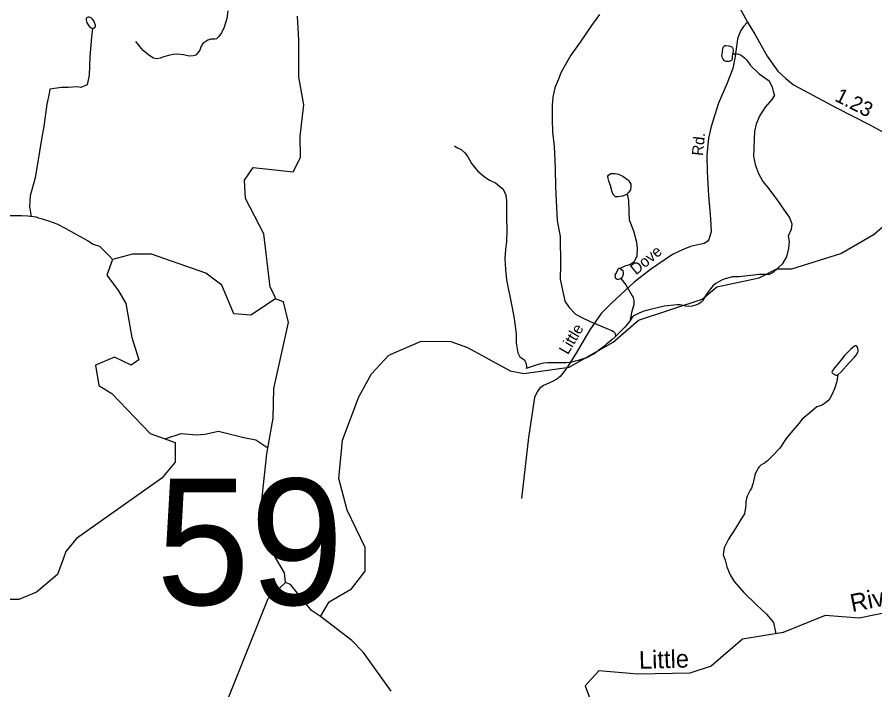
# Model space of a CAD drawing. Extents: x 2206922 to 2357709, y 510027 to 673830.
# Drawn here: x 2261848 to 2269104, y 625116 to 630806 of the extents above; entities that cross this region are included whole.
import ezdxf

# ---------------------------------------------------------------- set-up
doc = ezdxf.new("R2010")
doc.units = 0
for name, color, linetype in [('Exist Hydrographic Creek Single Shore', 7, 'Continuous'), ('Exist Hydrographic Creek Single Shore Label', 7, 'Continuous'), ('Exist Hydrographic Misc Water Feature', 7, 'Continuous'), ('Exist Road Non-System Type 51', 7, 'Continuous'), ('Exist Road Non-System Type 51 Label', 7, 'Continuous'), ('Exist Road Secondary Mileage Hundredths English Label', 7, 'Continuous'), ('Exist Road Secondary Structure Standard Bridge Number Label', 7, 'Continuous'), ('Exist Road Secondary Type 51 Attributed', 7, 'Continuous')]:
    doc.layers.add(name, color=color, linetype=linetype)

msp = doc.modelspace()

# ---------------------------------------------------------------- linework, layer by layer
at = {"layer": 'Exist Hydrographic Creek Single Shore'}
for points in [[(2264032.8, 628424.7), (2264030.3, 628439.2), (2263987.2, 628522), (2263933.3, 628972.5), (2263780.3, 629270.7), (2263770.3, 629428.3), (2263843.4, 629534.4), (2264183.2, 629498.7), (2264244.7, 629618.5), (2264242.3, 629799.2), (2264272.3, 630064.2), (2264229.4, 630298), (2264231.7, 630612.6), (2264218.8, 630813.4)], [(2264032.8, 628424.7), (2263824.6, 628284.6), (2263682.2, 628296.6), (2263580.6, 628538), (2263443.2, 628641.1), (2262985.3, 628801.5), (2262825, 628801.5), (2262653.2, 628755.7), (2262607.4, 628623.9), (2262705.2, 628492.3), (2262767.7, 628383.3), (2262819.2, 628097), (2262876.5, 627907.9), (2262813.5, 627862.1), (2262670.4, 627930.9), (2262510.1, 627862.1), (2262538.7, 627690.3), (2262647.5, 627621.5), (2262973.8, 627283.6), (2263185.6, 627209.1), (2263185.6, 627043), (2263071.1, 626905.6), (2262349.8, 626395.8), (2262258.2, 626287), (2262241, 626229.7), (2262189.5, 626092.2), (2262012, 625943.3), (2261863.2, 625880.3), (2261725.8, 625880.3)], [(2264119.3, 626023.4), (2264110.3, 626105.7), (2264017.4, 626264.9), (2263900, 626563.6), (2263959.3, 627112.3), (2264014.3, 627412.9), (2264020.2, 627665.3), (2264144.2, 628222.3), (2264102.3, 628398.4), (2264032.8, 628424.7)], [(2261698.4, 623717.7), (2261855.9, 623572.5), (2262003.4, 623423), (2262479.7, 623249.6), (2262634.1, 623156.9), (2262810.2, 623024.1), (2263277.3, 622524.7), (2263371.3, 622319.5), (2263607.3, 621980.2), (2263766.4, 621855.6), (2263966.3, 621867.9), (2264041.4, 621941.8), (2264085.6, 622281), (2264125.8, 623034.9), (2264295.6, 623526.2), (2264280.2, 623727), (2264107.3, 624070), (2263692.4, 624412), (2263608.3, 624577.7), (2263588.4, 624929), (2263970.4, 625888.8), (2264119.3, 626023.4)], [(2264412.7, 625737.1), (2264338.3, 625786.2), (2264161.3, 626006.2), (2264119.3, 626023.4)], [(2269771.1, 625885.3), (2268970.9, 625721.2), (2268684.5, 625745.3), (2268329.1, 625600.3), (2267984.1, 625545.1), (2267718.3, 625316.6), (2267538.9, 625256), (2267100.1, 625248.7), (2266768, 625277.8), (2266654, 625149.3), (2266765.5, 624846.1)], [(2265012.4, 625105.2), (2264778.3, 625431.3), (2264679.7, 625533.9), (2264511.3, 625663.6), (2264412.7, 625737.1)]]:
    msp.add_lwpolyline(points, dxfattribs=at)
at = {"layer": 'Exist Hydrographic Misc Water Feature'}
for points in [[(2268275.5, 628677.6), (2268400.4, 628678.3), (2268815.4, 628807.6), (2269097.3, 628969.1), (2269477.5, 629305.8), (2269724.4, 629599.2), (2270731.4, 630618.4), (2271094.3, 630912.7), (2271340.4, 631347.2), (2271530.5, 631517.2), (2272127.5, 631888.5), (2272277.7, 631880.6), (2272562.4, 631951.8), (2272846.3, 631901.9), (2272976.6, 632000.7), (2273323.5, 632149.7), (2273463.5, 632340.4), (2273573.1, 632767.5), (2273687.7, 632921.7), (2273885.2, 632941.4), (2273782.5, 633123.2), (2275074.2, 632862.4), (2275283.5, 633526.4)], [(2262448, 630805.8), (2262440, 630803.8), (2262434.4, 630797.8), (2262432.4, 630794), (2262432.6, 630781.8), (2262434.7, 630773.8), (2262438.3, 630757.8), (2262449, 630742), (2262462.5, 630722.2), (2262473.2, 630714.5), (2262479.4, 630710.3), (2262485.3, 630710.2), (2262489, 630712.5)], [(2262489, 630712.5), (2262495.3, 630714.4), (2262501.3, 630716.7), (2262507, 630720.7), (2262510.9, 630728.7), (2262510.9, 630736.8), (2262500.9, 630760.6), (2262496.4, 630774.6), (2262486.3, 630788.3), (2262476.1, 630798.4), (2262466, 630804.3), (2262457.8, 630806), (2262448, 630805.8)], [(2266775.1, 630829.2), (2266706.2, 630734.6), (2266609.8, 630593.8), (2266530.9, 630483.2), (2266471.8, 630380.5), (2266450.3, 630340.4), (2266428.6, 630282), (2266395.6, 630207.9), (2266380, 630127.9), (2266374.7, 630059.8), (2266373.8, 629937.8), (2266376.9, 629836), (2266392.1, 629712.1), (2266397.4, 629596.1), (2266400.1, 629520.3), (2266403.2, 629372.6), (2266408.3, 629252.6), (2266415.9, 629084.7), (2266442.9, 628951.3), (2266443.3, 628711.1), (2266440.5, 628591.1), (2266480.7, 628403.8), (2266516.8, 628350.1), (2266571.3, 628294.4), (2266631.6, 628263), (2266695.6, 628231.9), (2266836.2, 628173), (2266878.5, 628155.6), (2266892.4, 628145.8), (2266896.7, 628143.5), (2266902.5, 628139.8), (2266904.5, 628133.8), (2266906.6, 628125.8), (2266908.6, 628117.8), (2266909, 628111.7), (2266911.1, 628103.7)], [(2262485.3, 630710.2), (2262478.1, 630638.3), (2262463.4, 630466.1), (2262458.2, 630313.9), (2262441.1, 630232.4), (2262385.4, 630211), (2262359.7, 630215.3), (2262278.3, 630211), (2262222.6, 630211), (2262124.6, 630197.2), (2262118.7, 630159.2), (2262099.8, 630068.8), (2262074.8, 629880.9), (2262052.4, 629774.6), (2262037.3, 629670.6), (2261999.1, 629446.4), (2261958.9, 629293.9), (2261951.6, 629203.7), (2261966.5, 629120)], [(2267899.8, 630495.8), (2267898, 630473.8), (2267896.5, 630459.9), (2267892.7, 630441.8), (2267886.1, 630435.9), (2267872.4, 630429.8), (2267846.7, 630431.2), (2267830.7, 630437.3), (2267820.7, 630451.4), (2267812.3, 630466.9), (2267810.4, 630480.9), (2267813.9, 630503.1), (2267816, 630517), (2267821.1, 630551.1), (2267825.4, 630558.9), (2267833.4, 630565.5), (2267843.4, 630567.2), (2267867.4, 630563.6), (2267893.5, 630556), (2267897.4, 630551.8), (2267901.7, 630539.8), (2267905.6, 630524.2), (2267901.9, 630502), (2267899.8, 630495.8)], [(2267899.8, 630495.8), (2267922.2, 630496.1), (2267940, 630496.3), (2267953.8, 630492.6), (2267965.9, 630488.3), (2267975.9, 630482.8), (2267984.3, 630476.6), (2267999.9, 630460.9), (2268020.4, 630441.1), (2268051, 630397.2), (2268125.4, 630326), (2268209.9, 630267), (2268236.3, 630213.2), (2268242.5, 630179.3), (2268255, 630139.4)], [(2261406.2, 630395.3), (2261410.6, 630379.6), (2261411.4, 630335.1), (2261413, 630287.3), (2261413.7, 630139.8), (2261422.3, 629889.9), (2261444.9, 629142.6), (2261505.5, 629194.7), (2261543.9, 629216.9), (2261562.9, 629216.9), (2261620, 629220.7), (2261688.5, 629220.7), (2261685.9, 629132.2), (2261769.8, 629128.9), (2261883.6, 629128.4), (2261937.9, 629124.7), (2262007.7, 629117.4), (2262025.9, 629109.4)], [(2268243.1, 628645.9), (2268326.1, 628721), (2268357.9, 628779), (2268377, 628853.2), (2268382.7, 628907.1), (2268372.3, 628956.9), (2268397.9, 629011.5), (2268405.3, 629055.4), (2268382.9, 629113.1), (2268340.1, 629172.6), (2268283.5, 629256.2), (2268200.4, 629365.2), (2268155.9, 629419), (2268121.1, 629480.6), (2268096.7, 629548.4), (2268079.9, 629626), (2268084.6, 629774.1), (2268087.9, 629840.1), (2268101.6, 629904.2), (2268128.9, 629966.5), (2268180.1, 630044.8), (2268235.1, 630109.1), (2268255, 630139.4)], [(2265546.4, 629718.3), (2265568.8, 629704.3), (2265604.5, 629686.8), (2265634.8, 629659.1), (2265657.4, 629631.4), (2265691.8, 629567.8), (2265742.3, 629506.3), (2265798.7, 629456.8), (2265843.2, 629427.4), (2265894.8, 629403.8), (2265959.8, 629352.2), (2265982.2, 629300.5), (2265988.7, 629252.6), (2265987.3, 629190.7), (2265987.7, 629116.8), (2265991, 629000.8), (2265988.1, 628906.7), (2265978.3, 628842.9), (2265973, 628762.6), (2265978.1, 628670.9), (2265988.9, 628582.9), (2266032.8, 628361.3), (2266051.7, 628258), (2266069.3, 628127.9), (2266069.9, 628050), (2266082.7, 627966.2), (2266100.9, 627932.2), (2266118.7, 627922.6), (2266139, 627906.5), (2266145.2, 627892.7), (2266151.3, 627880.8), (2266153.2, 627866.7), (2266155.7, 627855), (2266155.7, 627844.9), (2266154, 627835)], [(2267009.9, 629310.3), (2267005.8, 629306.1), (2266967.7, 629291.9), (2266947.8, 629287.6), (2266931.8, 629285.6), (2266910, 629287.3), (2266889.3, 629307), (2266881.1, 629328.9), (2266866.8, 629383), (2266852.8, 629418.8), (2266848.3, 629440.5), (2266846.1, 629460.7), (2266850.4, 629470.6), (2266869.9, 629482.7), (2266905.9, 629483.3), (2266936.1, 629477.2), (2266972.2, 629461.6), (2267002.1, 629438), (2267020.6, 629428.3), (2267030.8, 629408.1), (2267038.8, 629392.4), (2267040.7, 629378.7), (2267040.9, 629368.5), (2267037.2, 629346.4), (2267023.4, 629326.1), (2267009.9, 629310.3)], [(2267009.9, 629310.3), (2267020.2, 629254.5), (2267022.6, 629162.4), (2267025.5, 629090.6), (2267062.6, 628998.6), (2267087.4, 628903.2), (2267093.8, 628849.1), (2267090.3, 628783.1), (2267067.1, 628735.1), (2267037.4, 628714.9), (2266989, 628700.2), (2266949.4, 628679.8)], [(2262025.9, 629109.4), (2262050.1, 629101.7), (2262122.1, 629080.3), (2262184.2, 629057.1), (2262260.5, 629017.6), (2262350.9, 628968.7), (2262443.6, 628917.4), (2262489.7, 628886.1), (2262544.4, 628870.2), (2262627.9, 628783), (2262653.2, 628755.7)], [(2264412.7, 625737.1), (2264487.4, 625861.8), (2264677.4, 625969.5), (2264792.3, 626121.3), (2264791.2, 626321.4), (2264638.3, 626636.1), (2264569.4, 626903.2), (2264599.3, 627227.2), (2264737.3, 627595), (2264844.3, 627789.6), (2264992.4, 627947.3), (2265266.3, 628066.4), (2265516.3, 628061.3), (2265658.4, 628012.5), (2266018.3, 627815), (2266135.4, 627792.9), (2266517.4, 627844.2), (2266890.4, 628056.3), (2267105.5, 628242.2), (2267644.3, 628421.4), (2267768.4, 628523.9), (2268126.4, 628601.9), (2268275.5, 628677.6)], [(2266954.3, 628594), (2266946.3, 628589.9), (2266932.6, 628587.9), (2266924.4, 628587.9), (2266916.6, 628591.5), (2266912.3, 628593.8), (2266910, 628601.4), (2266908.4, 628611.4), (2266907.8, 628627.8), (2266911.9, 628635.6), (2266925.6, 628661.5), (2266933.6, 628675.8), (2266939.2, 628681.8), (2266945.1, 628681.7), (2266949.4, 628679.8)], [(2266949.4, 628679.8), (2266953.5, 628678.1), (2266965.4, 628668.1), (2266971.8, 628660.3), (2266975.7, 628648.3), (2266975.7, 628638.2), (2266973.6, 628628.4), (2266966, 628608), (2266958, 628596.2), (2266954.3, 628594)], [(2268243.1, 628645.9), (2268209.5, 628629.9), (2268155.3, 628629.1), (2268129.3, 628628.9), (2267955.6, 628609.3), (2267899.4, 628608.8), (2267818, 628586.2), (2267758.1, 628553.5), (2267736.2, 628537.3), (2267712.6, 628507.2), (2267681, 628463), (2267645.8, 628406.6), (2267633.9, 628394.6), (2267613.6, 628382.3), (2267595.9, 628374), (2267558.2, 628361.8), (2267529.9, 628357.6), (2267502.2, 628361.3), (2267456.1, 628372.7), (2267432.1, 628372.7), (2267320.4, 628361.6), (2267184.6, 628328.5), (2267140.9, 628316), (2267098.9, 628297.6), (2267065.1, 628279.2), (2267051.3, 628267.1), (2267029.8, 628235)], [(2266954.3, 628594), (2266996.4, 628540.6), (2267051.3, 628449.2), (2267059.5, 628434.9), (2267063.6, 628413.2), (2267066.3, 628393), (2267064.2, 628371.3), (2267048.9, 628319), (2267029.8, 628235)], [(2267029.8, 628235), (2266988.4, 628182.5), (2266946.3, 628140.1), (2266911.1, 628103.7)], [(2266911.1, 628103.7), (2266879.1, 628075.7), (2266833.6, 628039.1), (2266819.6, 628027), (2266779.6, 627996.6), (2266752.2, 627976.4), (2266728.4, 627958.5), (2266702.5, 627944.1), (2266686.7, 627935.9), (2266664.6, 627925.5), (2266636.9, 627915.5), (2266610.9, 627907.2), (2266592.8, 627901), (2266569, 627894.9), (2266541.2, 627888.5), (2266522.9, 627884.3), (2266493.2, 627881.9), (2266437.2, 627881.5), (2266333.6, 627882.5), (2266303.5, 627880.1), (2266263.5, 627869.9), (2266154, 627835)], [(2268791.2, 627781.8), (2268816.6, 627803.9), (2268885.7, 627882.7), (2268931.6, 627930.9), (2268945.4, 627947.1), (2268961.2, 627971.1), (2268963, 627979.3), (2268962.8, 627991.1), (2268960.6, 628005.2), (2268954.6, 628015.1), (2268950.7, 628023), (2268944.6, 628027.1), (2268938.6, 628026.8), (2268920.6, 628014.9), (2268898.8, 627994.7), (2268843.5, 627940.2), (2268831.6, 627922.1), (2268782.2, 627863.4), (2268762.5, 627839.2), (2268752.6, 627823.2), (2268742.4, 627813), (2268740.7, 627803.1), (2268743.2, 627797.1), (2268748.9, 627791.4), (2268773.1, 627777.6), (2268786.7, 627777.6), (2268791.2, 627781.8)], [(2268791.2, 627781.8), (2268786.9, 627763.7), (2268783.2, 627723.7), (2268766, 627671.6), (2268744.4, 627623.4), (2268718.8, 627569.2), (2268685.2, 627542.7), (2268653.4, 627520.7), (2268613.8, 627510), (2268569.9, 627473.6), (2268490.4, 627404.9), (2268460.6, 627368.8), (2268407.7, 627308.3), (2268354, 627241.8), (2268299.1, 627159.2), (2268237.3, 627094.7), (2268213.8, 627070.6), (2268192.2, 627050.4), (2268180.1, 627042.5), (2268169.9, 627034.3), (2268160.4, 627028), (2268138.3, 627015.9), (2268124.6, 627001.8), (2268116.6, 626991.7), (2268107.1, 626975.6), (2268095, 626949.5), (2268089.1, 626931.7), (2268083.3, 626907.4), (2268077.8, 626881.5), (2268072.1, 626857.6), (2268060.4, 626823.3), (2268050.1, 626805.4), (2268038.4, 626783.2), (2268024.9, 626754.8), (2268017.3, 626734.9), (2268015.5, 626718.9), (2268013.4, 626709.1), (2268011.8, 626689.1), (2268009.9, 626654.9), (2268004, 626625), (2268000.3, 626604.8), (2267971, 626556.5), (2267927.9, 626486.4), (2267866.2, 626389.8), (2267829.3, 626317.5), (2267819.7, 626257.3), (2267837.9, 626211.6), (2267852.9, 626155.8), (2267879.3, 626088.1), (2267914, 626032.2), (2267994.6, 625939.4), (2268101.4, 625836.1), (2268188.3, 625755.2), (2268245.1, 625685.8), (2268267.6, 625590.5)], [(2263096.6, 627240.4), (2263235, 627283.9), (2263361.2, 627274.2), (2263435.6, 627277.5), (2263552.1, 627303.4), (2263765.7, 627251.6), (2263866, 627232.1), (2263968.5, 627162.5)]]:
    msp.add_lwpolyline(points, dxfattribs=at)
at = {"layer": 'Exist Road Non-System Type 51'}
for points in [[(2263629, 630859.6), (2263621.7, 630793.6), (2263598.4, 630721.5), (2263576.8, 630673.1), (2263553, 630643), (2263535.2, 630622.8), (2263519.4, 630620.7), (2263487.4, 630618.4), (2263461.4, 630610.1), (2263443.6, 630600), (2263417.6, 630581.8), (2263404, 630559.7), (2263394.2, 630527.5), (2263374.4, 630501.5), (2263360.7, 630485.2), (2263336.8, 630479.1), (2263306.8, 630476.7), (2263252.8, 630486.2), (2263204.7, 630491.7), (2263168.7, 630489.5), (2263128.9, 630481.1), (2263088.9, 630470.7), (2263057.1, 630460.3), (2263027.2, 630454.2), (2263001.1, 630457.9), (2262960.9, 630485.5), (2262914.5, 630525), (2262851.8, 630600.5)], [(2268025.6, 630762.9), (2267993.9, 630726.8), (2267970.2, 630692.5), (2267952.6, 630652.4), (2267943, 630622.2), (2267935.3, 630578.2), (2267918.5, 630460.2), (2267901.3, 630372), (2267850.5, 630241.6), (2267782.3, 630077), (2267717.8, 629880.3), (2267696.8, 629782.2), (2267682.5, 629639.3), (2267684.6, 629496.9), (2267695.5, 629296.5), (2267713.3, 629100.8), (2267718.3, 628991), (2267708.7, 628953), (2267699, 628924.8), (2267691.1, 628910.8), (2267659.3, 628892.4), (2267619.5, 628882), (2267545.6, 628865.5), (2267482, 628840.8), (2267392.3, 628798.1), (2267204.7, 628672.4), (2267068.8, 628564), (2266876.5, 628385.5), (2266789.4, 628298.7), (2266692.7, 628161.7), (2266570.7, 627956.7), (2266503.8, 627848.3), (2266464.3, 627795.9), (2266442.6, 627767.7), (2266412.9, 627743.3), (2266383, 627727.2), (2266345.2, 627708.7), (2266299.4, 627690.3), (2266265.6, 627666), (2266246, 627635.8), (2266224.4, 627589.6), (2266209.3, 627495.6), (2266173.6, 627251.4), (2266114.5, 626735.2)]]:
    msp.add_lwpolyline(points, dxfattribs=at)
at = {"layer": 'Exist Road Secondary Type 51 Attributed'}
msp.add_lwpolyline([(2267130.4, 632389), (2267574, 631594.4), (2268025.6, 630762.9), (2268088.5, 630661.7), (2268192.1, 630476.6), (2268283.3, 630349.6), (2268349.8, 630286.3), (2268414.3, 630234.8), (2268504.7, 630185.8), (2268780, 630038.4), (2269061.2, 629895.2), (2269402.6, 629708.5), (2269579.6, 629602.1), (2269651.1, 629556.4), (2269744.9, 629459.8), (2269856.1, 629314.8), (2269979.8, 629144.2), (2270084.8, 629017.3), (2270155.4, 628953.9), (2270235.8, 628914.7), (2270549.4, 628811.6), (2271309.7, 628543.8), (2271836.3, 628351.5)], dxfattribs=at)

# ---------------------------------------------------------------- texts
at = {"layer": 'Exist Hydrographic Creek Single Shore Label'}
for s, rotation, p in [('River', 11.16889, (2268911.5, 625773.8)), ('Little', 1.65955, (2267109.9, 625293.6))]:
    msp.add_text(s, height=150, rotation=rotation, dxfattribs=at).set_placement(p)
at = {"layer": 'Exist Road Non-System Type 51 Label'}
for s, rotation, p in [('Rd.', 84.29304, (2267649.1, 629630.1)), ('Dove', 39.52063, (2267083.7, 628621.7)), ('Little', 59.2426, (2266506.5, 627945.2))]:
    msp.add_text(s, height=95, rotation=rotation, dxfattribs=at).set_placement(p)
at = {"layer": 'Exist Road Secondary Mileage Hundredths English Label'}
msp.add_text('1.23', height=125, rotation=333.01296, dxfattribs=at).set_placement((2268756.1, 630102.4))
at = {"layer": 'Exist Road Secondary Structure Standard Bridge Number Label'}
msp.add_text('59', height=1066.27, dxfattribs=at).set_placement((2263023.7, 625835.1))

doc.saveas('drawing.dxf')
